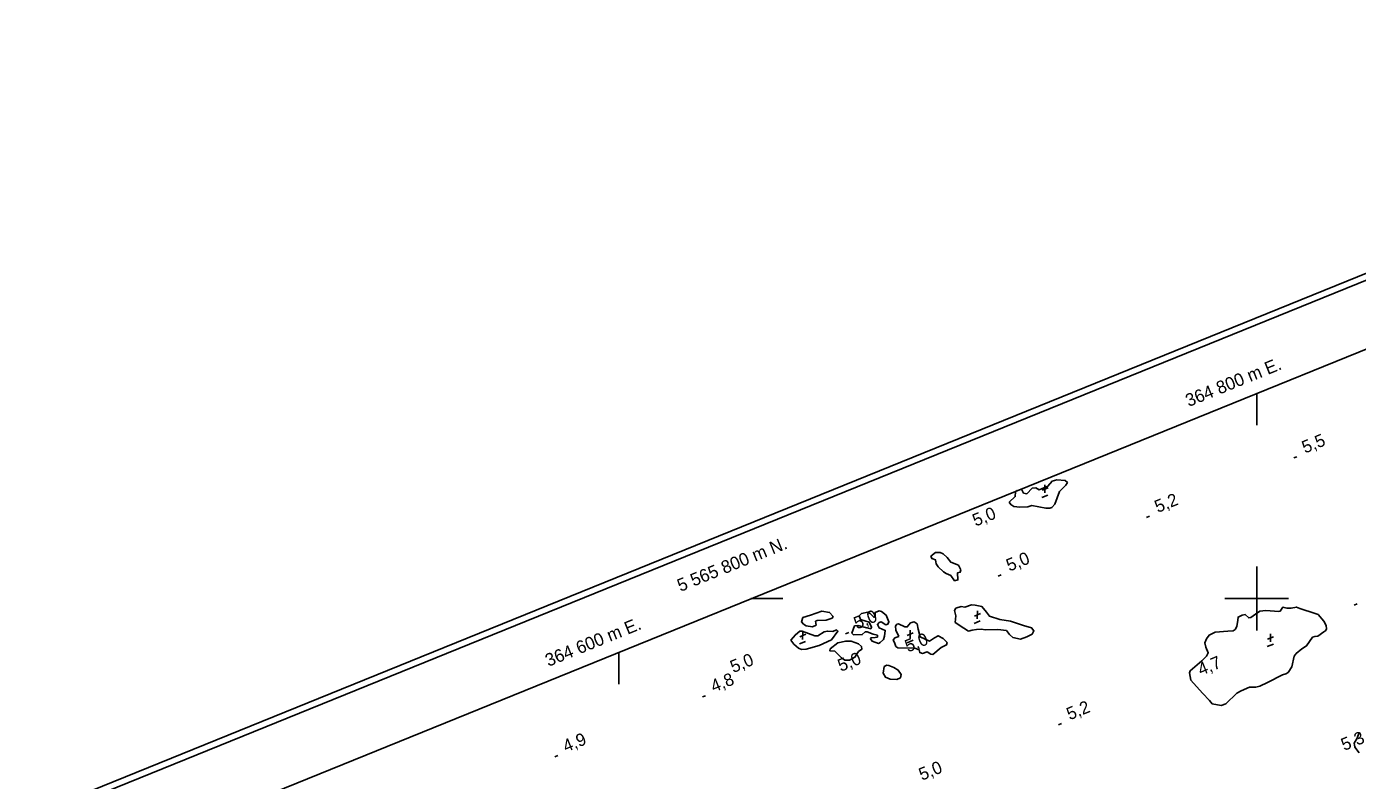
# Model space of a CAD drawing. Extents: x 362852 to 366875, y 5563573 to 5566479.
# Drawn here: x 364414.4 to 364831.6, y 5565743 to 5565979.3 of the extents above; entities that cross this region are included whole.
import ezdxf

# ---------------------------------------------------------------- set-up
doc = ezdxf.new("R2010")
doc.units = 0
for name, color, linetype in [('Niveau 3', 7, 'Continuous'), ('Niveau 4', 7, 'Continuous'), ('Niveau 60', 7, 'Continuous'), ('Niveau 61', 7, 'Continuous')]:
    doc.layers.add(name, color=color, linetype=linetype)

msp = doc.modelspace()

# ---------------------------------------------------------------- linework, layer by layer
at = {"layer": 'Niveau 3'}
for p, q in [((364811.61, 5565844.07), (364812.57, 5565844.46)), ((364732.6, 5565831.66), (364734.54, 5565832.45)), ((364732.68, 5565833.94), (364734.57, 5565834.73)), ((364733.62, 5565835.62), (364733.57, 5565833.1)), ((364765.44, 5565825.45), (364766.4, 5565825.84)), ((364718.93, 5565807.06), (364719.89, 5565807.45)), ((364711.47, 5565794.48), (364713.35, 5565795.27)), ((364712.41, 5565796.16), (364712.36, 5565793.64)), ((364830.57, 5565797.9), (364831.53, 5565798.29)), ((364711.39, 5565792.2), (364713.33, 5565792.99)), ((364656.64, 5565785.75), (364658.58, 5565786.54)), ((364656.72, 5565788.03), (364658.61, 5565788.82)), ((364657.66, 5565789.71), (364657.61, 5565787.19)), ((364671.13, 5565788.91), (364672.09, 5565789.3)), ((364690.37, 5565786.14), (364692.31, 5565786.92)), ((364690.45, 5565788.42), (364692.33, 5565789.2)), ((364691.39, 5565790.09), (364691.34, 5565787.58)), ((364803.39, 5565787.23), (364805.28, 5565788.02)), ((364804.33, 5565788.91), (364804.28, 5565786.39)), ((364803.31, 5565784.95), (364805.25, 5565785.74)), ((364626.27, 5565769.15), (364627.23, 5565769.54)), ((364737.83, 5565760.44), (364738.79, 5565760.83)), ((364579.93, 5565750.36), (364580.89, 5565750.75))]:
    msp.add_line(p, q, dxfattribs=at)
at = {"layer": 'Niveau 4'}
for points in [[(364726.02, 5565834.34), (364726.21, 5565834.31), (364726.92, 5565833.04), (364727.94, 5565832.84), (364729.62, 5565834.65), (364730.73, 5565834.67), (364731.79, 5565834.05), (364733.28, 5565834.66), (364734.53, 5565835.24), (364735.83, 5565836.76), (364737.38, 5565837.22), (364739.97, 5565836.97), (364740.65, 5565836.38), (364740.18, 5565835.56), (364738.13, 5565833.6), (364736.66, 5565829.63), (364735.75, 5565828.51), (364735.09, 5565828.31), (364733.83, 5565828.35), (364729.53, 5565829.13), (364728.21, 5565828.71), (364725.68, 5565828.67), (364723.86, 5565828.86), (364722.93, 5565829.47), (364722.42, 5565830.26)], [(364722.42, 5565830.26), (364724.32, 5565831.97), (364724.38, 5565833.49), (364724.85, 5565833.86)], [(364697.84, 5565813.24), (364699.34, 5565814.42), (364700.76, 5565814.44), (364701.74, 5565814.03), (364702.9, 5565812.89), (364704.08, 5565811.38), (364706.46, 5565810.43), (364707.23, 5565809.01), (364707.05, 5565808.25), (364706.19, 5565808.08), (364706.31, 5565805.82), (364705.29, 5565805.59), (364704.06, 5565807.2), (364702.66, 5565807.88), (364701.83, 5565808.4), (364700.18, 5565809.97), (364699.45, 5565810.85), (364699.31, 5565812.1), (364698.1, 5565812.6), (364697.84, 5565813.24)], [(364657.69, 5565794.06), (364660.12, 5565794.81), (364663.61, 5565796), (364666.11, 5565795.65), (364667.18, 5565794.41), (364666.86, 5565793.84), (364664.99, 5565793.26), (364662.17, 5565793.16), (364661.66, 5565792.89), (364661.85, 5565791.66), (364660.7, 5565791.13), (364658.71, 5565791.43), (364657.93, 5565791.98), (364657.31, 5565792.72), (364657.69, 5565794.06)], [(364682.97, 5565787.2), (364681.97, 5565786.17), (364681.38, 5565785.93), (364679.42, 5565786.61), (364678.88, 5565787.33), (364679.09, 5565787.72), (364680.36, 5565787.81), (364681.06, 5565787.91), (364681.07, 5565788.48), (364679.7, 5565788.79), (364677.83, 5565789.57), (364677.26, 5565789.59), (364676.32, 5565788.7), (364673.63, 5565788.59), (364673.1, 5565789.12), (364673.91, 5565791.39), (364674.97, 5565791.51), (364677.74, 5565790.84), (364678.98, 5565790.54), (364679.27, 5565791.04), (364678.51, 5565792.59), (364675.78, 5565793.46), (364675.4, 5565794.55), (364676.09, 5565795.27), (364678.03, 5565795.7), (364678.83, 5565795.28), (364679.93, 5565794.11), (364680.39, 5565794.36), (364680.35, 5565795.65), (364681.65, 5565796.12), (364682.41, 5565795.94), (364683.82, 5565794.78), (364684.7, 5565792.65), (364684.35, 5565792), (364683.71, 5565791.74), (364682.31, 5565792.72), (364681.65, 5565792.51), (364681.11, 5565791.86), (364681.6, 5565790.81), (364683.56, 5565790), (364683.35, 5565788.23), (364682.97, 5565787.2)], [(364709.62, 5565789.81), (364708.21, 5565790.67), (364705.46, 5565792.52), (364705.66, 5565794.6), (364705.29, 5565796.25), (364705.67, 5565796.97), (364707.31, 5565797.52), (364708.46, 5565797.3), (364710.63, 5565798.07), (364711.75, 5565797.91), (364713.86, 5565797.47), (364715.28, 5565795.69), (364716.17, 5565794.43), (364719.5, 5565793.44), (364722.79, 5565792.86), (364726.92, 5565791.57), (364729.4, 5565790.84), (364730.16, 5565789.91), (364729.59, 5565788.87), (364727.9, 5565787.99), (364725.95, 5565787.31), (364723.58, 5565787.77), (364722.51, 5565788.7), (364721.5, 5565789.96), (364718.86, 5565790.31), (364714.94, 5565790.19), (364713.56, 5565790.37), (364712.1, 5565790.27), (364710.77, 5565790.04), (364709.62, 5565789.81)], [(364784.22, 5565787.38), (364785.05, 5565788.53), (364786.98, 5565789.45), (364790.95, 5565789.77), (364792.58, 5565789.88), (364793.22, 5565790.27), (364793.78, 5565791.19), (364794.11, 5565793.25), (364794.15, 5565794.2), (364795.38, 5565794.83), (364796.32, 5565794.97), (364797.49, 5565793.95), (364798.11, 5565794.09), (364799.61, 5565795.14), (364800.96, 5565796.07), (364802.83, 5565796.21), (364806.88, 5565795.89), (364807.36, 5565796.08), (364808.22, 5565797.31), (364809.41, 5565796.99), (364810.78, 5565796.99), (364812.45, 5565797.3), (364813.5, 5565796.87), (364818.29, 5565795.35), (364819.24, 5565794.99), (364820.98, 5565792.9), (364821.73, 5565791.53), (364821.91, 5565790.49), (364821.64, 5565789.94), (364820.99, 5565789.55), (364819.14, 5565788.16), (364818.23, 5565788.1), (364817.52, 5565787.87), (364815.6, 5565785.15), (364814.11, 5565784.23), (364812.31, 5565782.74), (364811.78, 5565781.9), (364810.95, 5565778.63), (364809.9, 5565776.83), (364809.09, 5565776.37), (364808.09, 5565776.09), (364803.32, 5565773.63), (364800.98, 5565772.54), (364799.69, 5565772.2), (364797.76, 5565772.21), (364795.07, 5565771.04), (364793.8, 5565770.34), (364790.34, 5565766.98), (364788.81, 5565766.48), (364785.98, 5565767), (364785.18, 5565768.04), (364782.95, 5565770.29), (364779.37, 5565774.43), (364778.89, 5565776.66), (364779.1, 5565777.36), (364782.74, 5565780.42), (364784.27, 5565781.98), (364784.79, 5565783), (364784.08, 5565784.71), (364783.75, 5565786.13), (364784.22, 5565787.38)], [(364687.76, 5565788.11), (364686.84, 5565790.04), (364686.75, 5565791.31), (364687.21, 5565792), (364687.73, 5565792.09), (364689.7, 5565791.09), (364690.44, 5565791.08), (364691.47, 5565792.38), (364692.6, 5565792.65), (364693.53, 5565792.04), (364693.85, 5565790.37), (364694.48, 5565787.95), (364697.45, 5565786.62), (364699.02, 5565787.63), (364700.15, 5565788.35), (364701.69, 5565787.49), (364702.91, 5565786.18), (364702.76, 5565785.5), (364701.05, 5565784.67), (364698.49, 5565782.44), (364697.86, 5565782.61), (364696.67, 5565783.24), (364695.24, 5565782.78), (364694.38, 5565783.05), (364694.14, 5565783.95), (364692.83, 5565784.4), (364687.44, 5565784.5), (364686.86, 5565785), (364686.48, 5565786.22), (364686.07, 5565786.92), (364686.59, 5565787.63), (364687.76, 5565788.11)], [(364653.98, 5565786.93), (364655.39, 5565788.63), (364656.74, 5565789.75), (364657.51, 5565789.82), (364661.48, 5565788.33), (364662.41, 5565788.34), (364664.39, 5565789.59), (364665.41, 5565789.82), (364667.1, 5565789.65), (364668.25, 5565790.18), (364668.71, 5565789.81), (364666.68, 5565787.05), (364662.87, 5565785.29), (364658.75, 5565784.1), (364657.28, 5565784.05), (364656.38, 5565784.43), (364654.85, 5565785.73), (364653.98, 5565786.93)], [(364666.24, 5565784.19), (364668.7, 5565786.07), (364671.14, 5565786.64), (364672.89, 5565786.61), (364675.13, 5565785.85), (364676.13, 5565784.95), (364676.17, 5565784.09), (364675.11, 5565783.35), (364674.03, 5565781.6), (364672.29, 5565780.69), (364670.84, 5565780.72), (364669.86, 5565781.44), (364667.69, 5565783.54), (364666.15, 5565783.65), (364666.24, 5565784.19)], [(364683.24, 5565778.72), (364682.88, 5565776.58), (364683.59, 5565775.31), (364685.12, 5565774.76), (364687.12, 5565774.59), (364688.3, 5565775.19), (364688.5, 5565776.21), (364687.62, 5565777.59), (364686.28, 5565778.41), (364684.65, 5565779.05), (364684.01, 5565779.1), (364683.24, 5565778.72)], [(364832.08, 5565751.64), (364830.79, 5565753.41), (364830.57, 5565754.69), (364831.43, 5565756.22), (364832.07, 5565757.98)]]:
    msp.add_lwpolyline(points, dxfattribs=at)
at = {"layer": 'Niveau 60'}
for points in [[(363470.95, 5563573.17), (366875.21, 5564954.96), (366256.48, 5566479.3), (362852.22, 5565097.5), (363470.95, 5563573.17)], [(363472.05, 5563575.77), (366872.61, 5564956.04), (366255.38, 5566476.69), (362854.83, 5565096.41), (363472.05, 5563575.77)], [(362880.89, 5565085.4), (365762.56, 5566255.07), (366364.73, 5564771.5), (366364.73, 5564771.5), (363483.08, 5563601.82), (362880.89, 5565085.4)]]:
    msp.add_lwpolyline(points, dxfattribs=at)
at = {"layer": 'Niveau 61'}
for p, q in [((364800, 5565810), (364800, 5565790)), ((364790, 5565800), (364810, 5565800))]:
    msp.add_line(p, q, dxfattribs=at)
for points in [[(364800, 5565854.37), (364800, 5565864.37)], [(364651.42, 5565800), (364641.42, 5565800)], [(364600, 5565773.19), (364600, 5565783.19)]]:
    msp.add_lwpolyline(points, dxfattribs=at)

# ---------------------------------------------------------------- texts
at = {"layer": 'Niveau 3'}
for s, rotation, p in [('5,5  ', 22.09, (364815.12, 5565845.43)), ('5,2  ', 22.09, (364768.95, 5565826.81)), ('    5,0', 22.0899, (364706.45, 5565820.33)), ('5,0  ', 22.09, (364722.44, 5565808.42)), ('5,0  ', 22.09, (364674.64, 5565790.27)), ('    5,0', 22.0899, (364685.23, 5565780.87)), ('    5,0', 22.0899, (364630.49, 5565774.42)), ('    5,0', 22.0899, (364664.2, 5565774.8)), ('    4,7', 22.0899, (364777.07, 5565773.57)), ('4,8  ', 22.09, (364629.78, 5565770.51)), ('5,2  ', 22.09, (364741.34, 5565761.8)), ('4,9  ', 22.09, (364583.44, 5565751.72)), ('    5,3', 22.0899, (364821.99, 5565749.99)), ('5,0  ', 22.09, (364695.03, 5565742.86))]:
    msp.add_text(s, height=3.93, rotation=rotation, dxfattribs=at).set_placement(p)
at = {"layer": 'Niveau 61'}
for s, rotation, p in [('364 800 m E.', 22.0922, (364778.66, 5565860.03)), ('5 565 800 m N.', 22.069, (364619.31, 5565802.05)), ('364 600 m E.', 22.0922, (364577.95, 5565778.57))]:
    msp.add_text(s, height=4, rotation=rotation, dxfattribs=at).set_placement(p)

doc.saveas('drawing.dxf')
